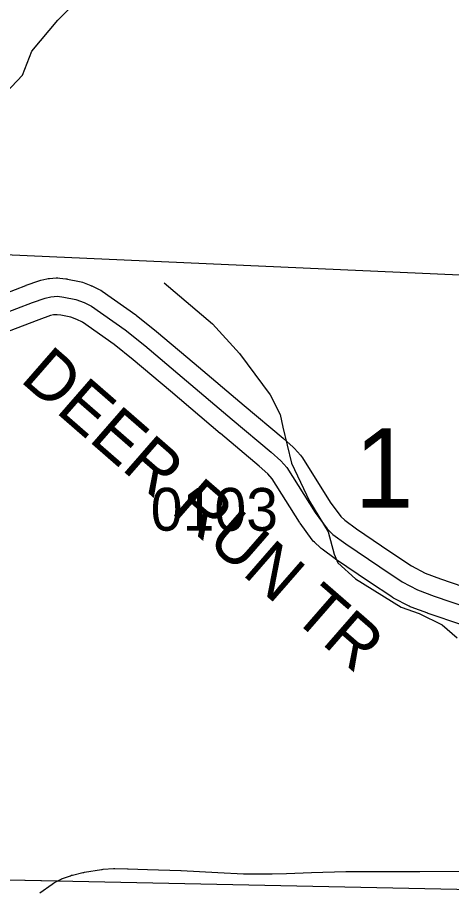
# Model space of a CAD drawing. Extents: x -157.2 to -99.3, y 12.2 to 46.2.
# Drawn here: x -124.015 to -123.305, y 21.323 to 22.744 of the extents above; entities that cross this region are included whole.
import ezdxf

# ---------------------------------------------------------------- set-up
doc = ezdxf.new("R2010")
doc.units = 0
for name, color, linetype in [('tdCoHydroRiver', 7, 'Continuous'), ('tdCoSecRdNmbr', 7, 'Continuous'), ('tdCoSecRdTxt', 7, 'Continuous'), ('tdCoSecRteBand', 7, 'Continuous'), ('tdCoSecRteCL', 7, 'Continuous'), ('tdCoSectLine', 7, 'Continuous'), ('tdCoSectLinePart', 7, 'Continuous'), ('tdCoSectNmbr', 7, 'Continuous'), ('tdCoSurfAsphalt', 7, 'Continuous'), ('tdCoTwpBndry', 7, 'Continuous'), ('tdCoTwpBndryShd', 7, 'Continuous')]:
    doc.layers.add(name, color=color, linetype=linetype)

msp = doc.modelspace()

# ---------------------------------------------------------------- linework, layer by layer
at = {"layer": 'tdCoHydroRiver'}
for points in [[(-124.0553, 22.4413), (-124.0591, 22.5283), (-124.0522, 22.5486), (-124.0427, 22.6067), (-124.0344, 22.6206), (-124.0067, 22.6498), (-123.9914, 22.6888), (-123.9489, 22.7397), (-123.8904, 22.7996), (-123.8404, 22.836), (-123.8277, 22.8372)], [(-123.7751, 22.3102), (-123.6965, 22.2432), (-123.6521, 22.1946), (-123.602, 22.1269), (-123.5856, 22.0948), (-123.5814, 22.0742), (-123.5673, 22.0154), (-123.5376, 21.953), (-123.5074, 21.9032), (-123.4975, 21.8666), (-123.4915, 21.8522), (-123.4623, 21.8261), (-123.3879, 21.7798), (-123.3582, 21.7695), (-123.3209, 21.7511), (-123.2962, 21.7298)]]:
    msp.add_lwpolyline(points, dxfattribs=at)
at = {"layer": 'tdCoSecRteBand'}
for points in [[(-124.0526, 22.2864), (-124.0013, 22.3059), (-124.001, 22.306), (-124.0007, 22.3061), (-123.98, 22.3135), (-123.9784, 22.3141), (-123.9768, 22.3145), (-123.9674, 22.3167), (-123.965, 22.3172), (-123.9626, 22.3174), (-123.9517, 22.3182), (-123.9489, 22.3183), (-123.9461, 22.318), (-123.9358, 22.3168), (-123.9346, 22.3166), (-123.9334, 22.3164), (-123.9137, 22.3125), (-123.9111, 22.312), (-123.9087, 22.311), (-123.8954, 22.3058), (-123.8946, 22.3055), (-123.8937, 22.3051), (-123.8814, 22.2994), (-123.8788, 22.2983), (-123.8765, 22.2966), (-123.8218, 22.2577), (-123.8212, 22.2572), (-123.8205, 22.2567), (-123.7882, 22.2311), (-123.7879, 22.2308), (-123.7876, 22.2305), (-123.7264, 22.179), (-123.7264, 22.1789), (-123.7263, 22.1789), (-123.6448, 22.1097), (-123.581, 22.0562), (-123.5805, 22.0559), (-123.5801, 22.0555), (-123.5646, 22.0414), (-123.5635, 22.0405), (-123.5625, 22.0394), (-123.5524, 22.0283), (-123.5506, 22.0263), (-123.5492, 22.024), (-123.5039, 21.9517), (-123.4864, 21.9279), (-123.4801, 21.9219), (-123.4609, 21.9078), (-123.4062, 21.8707), (-123.3711, 21.8472), (-123.3488, 21.8355), (-123.3238, 21.8262), (-123.2682, 21.8071)], [(-123.2888, 21.7507), (-123.3436, 21.7696), (-123.344, 21.7697), (-123.3444, 21.7699), (-123.3715, 21.78), (-123.3733, 21.7806), (-123.375, 21.7815), (-123.4004, 21.7948), (-123.4018, 21.7956), (-123.4031, 21.7965), (-123.4396, 21.8209), (-123.4397, 21.8209), (-123.4398, 21.821), (-123.495, 21.8585), (-123.4955, 21.8588), (-123.4959, 21.8591), (-123.5171, 21.8746), (-123.5186, 21.8758), (-123.52, 21.8771), (-123.5296, 21.8862), (-123.5316, 21.888), (-123.5332, 21.8902), (-123.5529, 21.9171), (-123.5536, 21.918), (-123.5541, 21.9189), (-123.5986, 21.9899), (-123.6059, 21.9979), (-123.6199, 22.0106), (-123.6834, 22.0638), (-123.6834, 22.0638), (-123.6835, 22.0639), (-123.7651, 22.1331), (-123.8259, 22.1844), (-123.8572, 22.2092), (-123.909, 22.2461), (-123.918, 22.2502), (-123.928, 22.2541), (-123.944, 22.2573), (-123.9504, 22.2581), (-123.956, 22.2577), (-123.9614, 22.2565), (-123.9802, 22.2497), (-124.0303, 22.2307)], [(-123.9783, 21.3127), (-123.9584, 21.3272), (-123.9565, 21.3286), (-123.9544, 21.3297), (-123.9448, 21.3346), (-123.9431, 21.3355), (-123.9414, 21.3361), (-123.9286, 21.3408), (-123.927, 21.3414), (-123.9254, 21.3418), (-123.9081, 21.346), (-123.9069, 21.3462), (-123.9057, 21.3464), (-123.8779, 21.3509), (-123.8766, 21.3511), (-123.8753, 21.3512), (-123.8583, 21.3524), (-123.857, 21.3525), (-123.8558, 21.3525), (-123.8351, 21.3522), (-123.8345, 21.3522), (-123.834, 21.3522), (-123.8023, 21.3507), (-123.7483, 21.3493), (-123.7479, 21.3492), (-123.7475, 21.3492), (-123.6878, 21.346), (-123.6455, 21.3438), (-123.6246, 21.3438), (-123.6244, 21.3438), (-123.6243, 21.3438), (-123.5986, 21.3436), (-123.5752, 21.3441), (-123.5346, 21.3458), (-123.5344, 21.3458), (-123.5342, 21.3458), (-123.4785, 21.3475), (-123.478, 21.3475), (-123.4776, 21.3475), (-123.3571, 21.3475), (-123.1788, 21.3483)]]:
    msp.add_lwpolyline(points, dxfattribs=at)
at = {"layer": 'tdCoSecRteCL'}
msp.add_lwpolyline([(-124.0419, 22.2584), (-123.9906, 22.2779), (-123.9699, 22.2853), (-123.9605, 22.2875), (-123.9497, 22.2882), (-123.9393, 22.287), (-123.9196, 22.283), (-123.9063, 22.2779), (-123.8939, 22.2722), (-123.8392, 22.2332), (-123.8069, 22.2076), (-123.7457, 22.156), (-123.6641, 22.0867), (-123.6002, 22.0332), (-123.5847, 22.0192), (-123.5746, 22.0081), (-123.5287, 21.9348), (-123.509, 21.908), (-123.4994, 21.8988), (-123.4782, 21.8833), (-123.4229, 21.8458), (-123.3864, 21.8214), (-123.361, 21.8081), (-123.3339, 21.798), (-123.2779, 21.7787)], dxfattribs=at)
at = {"layer": 'tdCoSectLine'}
for points in [[(-124.0606, 22.3578), (-123.0724, 22.3134)], [(-124.1085, 21.3355), (-123.1136, 21.3149)]]:
    msp.add_lwpolyline(points, dxfattribs=at)
at = {"layer": 'tdCoSectLinePart'}
for points in [[(-124.0606, 22.3578), (-123.0724, 22.3134)], [(-124.1085, 21.3355), (-123.9499, 21.3322)]]:
    msp.add_lwpolyline(points, dxfattribs=at)
at = {"layer": 'tdCoSurfAsphalt'}
msp.add_lwpolyline([(-124.0419, 22.2584), (-123.9906, 22.2779), (-123.9699, 22.2853), (-123.9605, 22.2875), (-123.9497, 22.2882), (-123.9393, 22.287), (-123.9196, 22.283), (-123.9063, 22.2779), (-123.8939, 22.2722), (-123.8392, 22.2332), (-123.8069, 22.2076), (-123.7457, 22.156), (-123.6641, 22.0867), (-123.6002, 22.0332), (-123.5847, 22.0192), (-123.5746, 22.0081), (-123.5287, 21.9348), (-123.509, 21.908), (-123.4994, 21.8988), (-123.4782, 21.8833), (-123.4229, 21.8458), (-123.3864, 21.8214), (-123.361, 21.8081), (-123.3339, 21.798), (-123.2779, 21.7787)], dxfattribs=at)
at = {"layer": 'tdCoTwpBndry'}
msp.add_lwpolyline([(-124.5241, 22.3835), (-124.0606, 22.3578), (-123.0724, 22.3134), (-122.9104, 22.3123)], dxfattribs=at)
at = {"layer": 'tdCoTwpBndryShd'}
msp.add_lwpolyline([(-125.0483, 22.3984), (-124.554, 22.3852), (-124.0606, 22.3578), (-123.0724, 22.3134), (-122.1211, 22.3071), (-121.1195, 22.2678), (-120.4063, 22.2426), (-120.1253, 22.2221), (-119.121, 22.2109), (-118.1244, 22.1878), (-117.128, 22.1568), (-116.1565, 22.1258), (-115.1566, 22.0935), (-114.1586, 22.0428), (-113.1614, 22.0193), (-112.1541, 22.0054), (-111.156, 21.9765)], dxfattribs=at)

# ---------------------------------------------------------------- texts
at = {"layer": 'tdCoSecRdNmbr'}
msp.add_text('0103', height=0.07, rotation=359.9058, dxfattribs=at).set_placement((-123.7974, 21.905))
at = {"layer": 'tdCoSecRdTxt'}
msp.add_text('DEER RUN TR', height=0.08, rotation=318.9362, dxfattribs=at).set_placement((-124.0126, 22.1503))
at = {"layer": 'tdCoSectNmbr'}
msp.add_text('1', height=0.13, rotation=359.9059, dxfattribs=at).set_placement((-123.4643, 21.9425))

doc.saveas('drawing.dxf')
